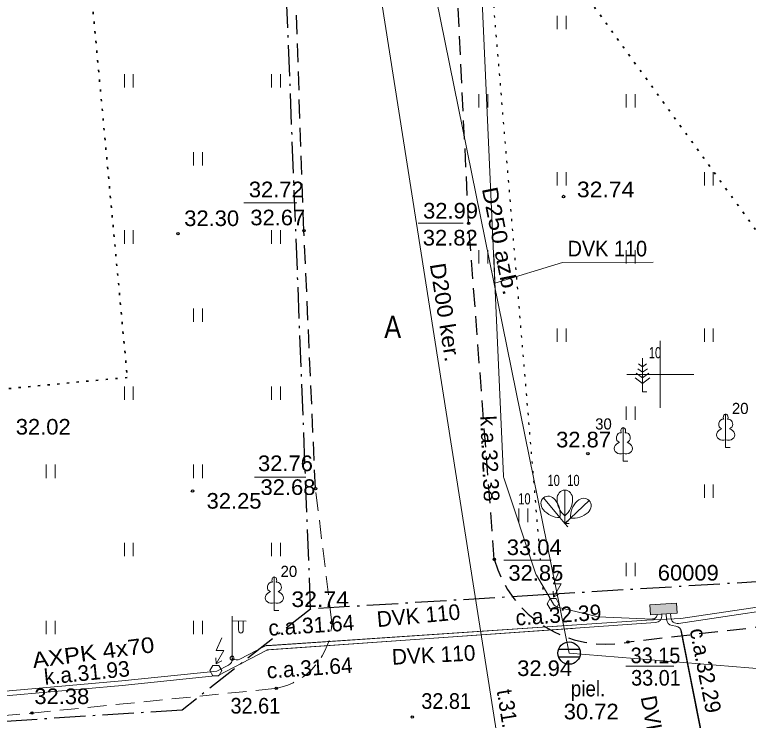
# Model space of a CAD drawing. Extents: x 380758 to 381729, y 283236 to 283533.
# Drawn here: x 381021.07 to 381053.95, y 283334.5 to 283366.12 of the extents above; entities that cross this region are included whole.
import ezdxf
from ezdxf.enums import TextEntityAlignment as Align

# ---------------------------------------------------------------- set-up
doc = ezdxf.new("R2010")
doc.units = 0
doc.header["$LTSCALE"] = 0.28
for name, pattern in [('DOT_DASHED', [7.7, 5, -1.2, 0.3, -1.2]), ('DOTTED', [1.5, 0.3, -1.2]), ('MEDIUM_DASHED', [4.5, 3, -1.5])]:
    doc.linetypes.add(name, pattern=pattern)
for name, color, linetype, lineweight in [('1', 7, 'Continuous', 13), ('11', 7, 'Continuous', 13), ('12', 7, 'Continuous', 13), ('18', 7, 'Continuous', 13), ('23', 7, 'Continuous', 13), ('25', 7, 'DOTTED', 35), ('29', 7, 'DOT_DASHED', 25), ('30', 7, 'Continuous', 13), ('37', 7, 'MEDIUM_DASHED', 13), ('44', 7, 'Continuous', 13), ('45', 7, 'Continuous', 13), ('47', 7, 'Continuous', 13), ('48', 7, 'Continuous', 25), ('58', 7, 'Continuous', 25), ('7', 7, 'Continuous', 13)]:
    doc.layers.add(name, color=color, linetype=linetype, lineweight=lineweight)

msp = doc.modelspace()

# ---------------------------------------------------------------- hatches: boundary and pattern name
at = {"layer": '18'}
msp.add_hatch(color=256, dxfattribs=at).paths.add_polyline_path([(381049.536, 283339.672), (381050.734, 283339.747), (381050.762, 283339.298), (381049.564, 283339.223)])

# ---------------------------------------------------------------- linework, layer by layer
at = {"layer": '1'}
for p, q in [((381049.205, 283350.719), (381049.205, 283349.219)), ((381049.205, 283350.093), (381048.989, 283350.251)), ((381049.205, 283350.343), (381049.029, 283350.471)), ((381049.205, 283350.343), (381049.379, 283350.471)), ((381049.205, 283350.093), (381049.421, 283350.251)), ((381049.205, 283349.843), (381048.927, 283350.047)), ((381049.205, 283349.843), (381049.483, 283350.047)), ((381049.205, 283349.593), (381048.873, 283349.837)), ((381049.205, 283349.593), (381049.539, 283349.837)), ((381049.205, 283349.219), (381049.405, 283349.219)), ((381052.93, 283348.223), (381052.93, 283347.07)), ((381053.02, 283347.991), (381053.019, 283347.992)), ((381048.343, 283347.613), (381048.343, 283346.46)), ((381048.433, 283347.381), (381048.432, 283347.382)), ((381052.93, 283347.07), (381052.93, 283346.723)), ((381052.93, 283346.723), (381053.13, 283346.723)), ((381048.343, 283346.46), (381048.343, 283346.113)), ((381048.343, 283346.113), (381048.543, 283346.113)), ((381045.723, 283344.814), (381045.723, 283343.666)), ((381044.767, 283344.469), (381045.499, 283343.585)), ((381046.812, 283344.345), (381045.979, 283343.556)), ((381045.723, 283343.666), (381045.723, 283343.314)), ((381045.499, 283343.585), (381045.723, 283343.314)), ((381045.979, 283343.556), (381045.723, 283343.314)), ((381045.723, 283343.314), (381045.877, 283343.442)), ((381045.723, 283343.314), (381045.923, 283343.314)), ((381045.723, 283343.314), (381045.861, 283343.169)), ((381032.706, 283340.921), (381032.706, 283339.768)), ((381032.796, 283340.689), (381032.795, 283340.69)), ((381032.706, 283339.768), (381032.706, 283339.421)), ((381032.706, 283339.421), (381032.906, 283339.421))]:
    msp.add_line(p, q, dxfattribs=at)
for centre, major_axis, ratio, start_param, end_param in [((381052.8017, 283347.7782), (-0.0387, -0.2124), 0.861323, 3.1415927, 6.2831853), ((381052.9304, 283348.0731), (0, -0.1499), 0.707107, 3.1453698, 5.2874846), ((381052.9296, 283348.0731), (0, -0.1499), 0.707107, 0.9957007, 3.1378155), ((381053.0583, 283347.7782), (0.0387, -0.2124), 0.861323, 6.2831853, 9.424778), ((381048.3434, 283347.4631), (0, -0.1499), 0.707107, 3.1453698, 5.2874846), ((381048.3426, 283347.4631), (0, -0.1499), 0.707107, 0.9957007, 3.1378155), ((381048.2147, 283347.1682), (-0.0387, -0.2124), 0.861323, 3.1415927, 6.2831853), ((381048.4713, 283347.1682), (0.0387, -0.2124), 0.861323, 6.2831853, 9.424778), ((381052.8404, 283347.3159), (0.3068, 0.0951), 0.814445, 1.5707963, 4.7520146), ((381053.0196, 283347.3159), (-0.3068, 0.0951), 0.814445, 1.5311707, 4.712389), ((381048.2534, 283346.7059), (0.3068, 0.0951), 0.814445, 1.5707963, 4.7520146), ((381048.4326, 283346.7059), (-0.3068, 0.0951), 0.814445, 1.5311707, 4.712389), ((381045.723, 283344.414), (0, 0.4), 0.875, 0, 1.5707963), ((381045.723, 283344.414), (0, -0.4), 0.875, 1.5707963, 3.1415927), ((381045.723, 283344.414), (0, -0.4), 0.875, 1.5707963, 3.1415927), ((381045.0216, 283344.1613), (0.2551, -0.3081), 0.875, 3.1415927, 4.712389), ((381045.0216, 283344.1613), (0.2551, -0.3081), 0.875, 1.5707963, 3.1415927), ((381045.0216, 283344.1613), (0.2551, -0.3081), 0.875, 1.5707963, 3.1415927), ((381044.6405, 283343.8763), (0.6016, -0.7267), 0.875, 0.613474, 1.5459849), ((381046.1983, 283344.4374), (0, -0.9434), 0.875, 4.7372004, 5.6697113), ((381045.2477, 283344.4374), (0, -0.9434), 0.875, 0.613474, 1.5459849), ((381046.8655, 283343.7414), (-0.685, -0.6487), 0.875, 4.7372004, 5.6697113), ((381046.5217, 283344.0704), (0.2904, 0.2751), 0.875, 0, 1.5707963), ((381046.5217, 283344.0704), (-0.2904, -0.2751), 0.875, 1.5707963, 3.1415927), ((381046.5217, 283344.0704), (-0.2904, -0.2751), 0.875, 1.5707963, 3.1415927), ((381045.3727, 283344.4824), (0.6016, -0.7267), 0.875, 4.7372004, 5.6697113), ((381046.2119, 283344.4316), (-0.685, -0.6487), 0.875, 0.613474, 1.5459849), ((381032.5777, 283340.4762), (-0.0387, -0.2124), 0.861323, 3.1415927, 6.2831853), ((381032.7064, 283340.7711), (0, -0.1499), 0.707107, 3.1453698, 5.2874846), ((381032.7056, 283340.7711), (0, -0.1499), 0.707107, 0.9957007, 3.1378155), ((381032.8343, 283340.4762), (0.0387, -0.2124), 0.861323, 6.2831853, 9.424778), ((381032.6164, 283340.0139), (0.3068, 0.0951), 0.814445, 1.5707963, 4.7520146), ((381032.7956, 283340.0139), (-0.3068, 0.0951), 0.814445, 1.5311707, 4.712389)]:
    msp.add_ellipse(centre, major_axis=major_axis, ratio=ratio, start_param=start_param, end_param=end_param, dxfattribs=at)
at = {"layer": '11'}
for p, q in [((381039.336, 283369.955), (381045.914, 283337.51)), ((381045.914, 283337.51), (381064.135, 283336.022))]:
    msp.add_line(p, q, dxfattribs=at)
at = {"layer": '12'}
for p, q in [((381045.218, 283340.018), (381045.459, 283340.157)), ((381030.107, 283337.024), (381030.348, 283337.163))]:
    msp.add_line(p, q, dxfattribs=at)
for points in [[(381045.467, 283341.18), (381045.218, 283340.617), (381045.554, 283340.617), (381045.218, 283340.018), (381045.196, 283340.288)], [(381030.356, 283338.186), (381030.107, 283337.623), (381030.443, 283337.623), (381030.107, 283337.024), (381030.085, 283337.294)]]:
    msp.add_lwpolyline(points, dxfattribs=at)
for points in [[(381045.062, 283339.488), (381045.328, 283339.488), (381045.461, 283339.718), (381045.328, 283339.949), (381045.062, 283339.949), (381044.929, 283339.718)], [(381029.951, 283336.494), (381030.217, 283336.494), (381030.35, 283336.724), (381030.217, 283336.955), (381029.951, 283336.955), (381029.818, 283336.724)]]:
    msp.add_lwpolyline(points, close=True, dxfattribs=at)
at = {"layer": '18'}
msp.add_lwpolyline([(381049.536, 283339.672), (381050.734, 283339.747), (381050.762, 283339.298), (381049.564, 283339.223)], close=True, dxfattribs=at)
at = {"layer": '23'}
for p, q in [((381045.377, 283365.461), (381045.377, 283366.061)), ((381045.777, 283365.461), (381045.777, 283366.061)), ((381025.985, 283362.855), (381025.985, 283363.455)), ((381026.385, 283362.855), (381026.385, 283363.455)), ((381032.585, 283362.855), (381032.585, 283363.455)), ((381032.985, 283362.855), (381032.985, 283363.455)), ((381041.877, 283361.961), (381041.877, 283362.561)), ((381042.277, 283361.961), (381042.277, 283362.561)), ((381048.477, 283361.961), (381048.477, 283362.561)), ((381048.877, 283361.961), (381048.877, 283362.561)), ((381029.085, 283359.355), (381029.085, 283359.955)), ((381029.485, 283359.355), (381029.485, 283359.955)), ((381045.377, 283358.461), (381045.377, 283359.061)), ((381045.777, 283358.461), (381045.777, 283359.061)), ((381051.977, 283358.461), (381051.977, 283359.061)), ((381052.377, 283358.461), (381052.377, 283359.061)), ((381025.985, 283355.855), (381025.985, 283356.455)), ((381026.385, 283355.855), (381026.385, 283356.455)), ((381032.585, 283355.855), (381032.585, 283356.455)), ((381032.985, 283355.855), (381032.985, 283356.455)), ((381041.877, 283354.961), (381041.877, 283355.561)), ((381042.277, 283354.961), (381042.277, 283355.561)), ((381048.477, 283354.961), (381048.477, 283355.561)), ((381048.877, 283354.961), (381048.877, 283355.561)), ((381029.085, 283352.355), (381029.085, 283352.955)), ((381029.485, 283352.355), (381029.485, 283352.955)), ((381045.377, 283351.461), (381045.377, 283352.061)), ((381045.777, 283351.461), (381045.777, 283352.061)), ((381051.977, 283351.461), (381051.977, 283352.061)), ((381052.377, 283351.461), (381052.377, 283352.061)), ((381025.985, 283348.855), (381025.985, 283349.455)), ((381026.385, 283348.855), (381026.385, 283349.455)), ((381032.585, 283348.855), (381032.585, 283349.455)), ((381032.985, 283348.855), (381032.985, 283349.455)), ((381048.477, 283347.961), (381048.477, 283348.561)), ((381048.877, 283347.961), (381048.877, 283348.561)), ((381022.485, 283345.355), (381022.485, 283345.955)), ((381022.885, 283345.355), (381022.885, 283345.955)), ((381029.085, 283345.355), (381029.085, 283345.955)), ((381029.485, 283345.355), (381029.485, 283345.955)), ((381051.977, 283344.461), (381051.977, 283345.061)), ((381052.377, 283344.461), (381052.377, 283345.061)), ((381043.668, 283343.382), (381043.668, 283343.982)), ((381044.068, 283343.382), (381044.068, 283343.982)), ((381025.985, 283341.855), (381025.985, 283342.455)), ((381026.385, 283341.855), (381026.385, 283342.455)), ((381032.585, 283341.855), (381032.585, 283342.455)), ((381032.985, 283341.855), (381032.985, 283342.455)), ((381048.477, 283340.961), (381048.477, 283341.561)), ((381048.877, 283340.961), (381048.877, 283341.561)), ((381022.485, 283338.355), (381022.485, 283338.955)), ((381022.885, 283338.355), (381022.885, 283338.955)), ((381029.085, 283338.355), (381029.085, 283338.955)), ((381029.485, 283338.355), (381029.485, 283338.955))]:
    msp.add_line(p, q, dxfattribs=at)
at = {"layer": '25'}
for points in [[(380981.117, 283435.398), (380999.295, 283436.212), (381011.639, 283431.868), (381014.864, 283424.709), (381013.372, 283413.305), (381022.19, 283391.856), (381026.117, 283349.86), (380986.913, 283346.195)], [(381378.132, 283376.241), (381330.368, 283370.09), (381282.589, 283365.052), (381241.341, 283362.776), (381227.597, 283363.335), (381201.225, 283361.612), (381131.764, 283357.382), (381089.163, 283355.29), (381056.824, 283352.96), (381046.619, 283367.047), (381043.733, 283420.739)]]:
    msp.add_lwpolyline(points, dxfattribs=at)
at = {"layer": '29'}
msp.add_line((381234.784, 283351.686), (381044.752, 283340.119), dxfattribs=at)
at = {"layer": '29', "linetype": 'DOTTED'}
msp.add_lwpolyline([(381051.477, 283433.334), (381045.543, 283431.176), (381040.109, 283428.07), (381040.497, 283408.271), (381042.05, 283372.167), (381044.752, 283340.119)], dxfattribs=at)
at = {"layer": '29'}
for points in [[(381044.752, 283340.119), (381034.334, 283339.485), (381031.228, 283418.59)], [(381034.334, 283339.485), (381028.575, 283334.958), (380966.69, 283330.961)]]:
    msp.add_lwpolyline(points, dxfattribs=at)
at = {"layer": '30'}
for points in [[(381050, 283351.5), (381050, 283350), (381050, 283348.5)], [(381048.5, 283350), (381050, 283350), (381051.5, 283350)]]:
    msp.add_lwpolyline(points, dxfattribs=at)
at = {"layer": '37'}
msp.add_line((381035.281, 283338.874), (381034.551, 283344.881), dxfattribs=at)
at = {"layer": '37', "lineweight": 25}
msp.add_line((381057.591, 283339.033), (381048.558, 283338.001), dxfattribs=at)
for points in [[(381034.551, 283344.881), (381034.032, 283356.434), (381033.527, 283370.859), (381032.933, 283385.788), (381032.275, 283400.191), (381031.647, 283414.208), (381031.126, 283424.091)], [(381042.564, 283341.713), (381041.412, 283356.761), (381040.728, 283370.945), (381039.991, 283386.538), (381039.347, 283400.52), (381038.74, 283413.344), (381038.376, 283422.148)]]:
    msp.add_lwpolyline(points, dxfattribs=at)
at = {"layer": '37'}
msp.add_lwpolyline([(380980.094, 283332.814), (380981.458, 283331.298), (381004.146, 283333.228), (381021.844, 283334.82), (381032.793, 283335.93)], dxfattribs=at)
at = {"layer": '37', "lineweight": 25}
msp.add_arc((381047.577, 283343.1123), 5.2046, 195.59635, 280.86495, dxfattribs=at)
at = {"layer": '37'}
msp.add_arc((381032.2077, 283338.948), 3.0742, 280.97602, 358.6211, dxfattribs=at)
at = {"layer": '44'}
for p, q in [((381030.815, 283337.282), (381030.815, 283339.165)), ((381030.815, 283338.949), (381031.45, 283338.944)), ((381031.105, 283338.947), (381031.105, 283338.553)), ((381031.315, 283338.945), (381031.315, 283338.553))]:
    msp.add_line(p, q, dxfattribs=at)
msp.add_circle((381030.815, 283337.282), 0.09, dxfattribs=at)
msp.add_ellipse((381031.21, 283338.5525), major_axis=(0, -0.1509), ratio=0.695971, start_param=4.712389, end_param=7.8539816, dxfattribs=at)
at = {"layer": '45'}
for p, q in [((381032.35, 283337.838), (381046.054, 283338.764)), ((381031.162, 283337.234), (381032.283, 283337.82))]:
    msp.add_line(p, q, dxfattribs=at)
for points in [[(381032.402, 283337.854), (381049.394, 283338.981), (381050.924, 283339.056), (381057.172, 283339.986), (381081.97, 283342.714), (381090.848, 283343.32), (381093.46, 283343.399), (381097.843, 283343.028)], [(381030.817, 283337.259), (381030.815, 283337.282), (381030.833, 283337.267)], [(381002.887, 283334.688), (381015.255, 283335.325), (381025.873, 283336.264), (381030.136, 283336.698), (381030.657, 283336.97)]]:
    msp.add_lwpolyline(points, dxfattribs=at)
for centre, start, end in [((381032.4217, 283337.5546), 93.79434, 117.61508), ((381030.5177, 283337.2357), 297.61508, 4.43064), ((381031.0226, 283337.4998), 230.79952, 297.61508)]:
    msp.add_arc(centre, 0.3, start, end, dxfattribs=at)
at = {"layer": '47'}
msp.add_lwpolyline([(381033.228, 283412.151), (381035.498, 283379.573), (381043.031, 283331.59)], dxfattribs=at)
at = {"layer": '48'}
for p, q in [((381045.446, 283337.685), (381046.382, 283337.685)), ((381045.446, 283337.335), (381046.382, 283337.335))]:
    msp.add_line(p, q, dxfattribs=at)
msp.add_circle((381045.914, 283337.51), 0.5, dxfattribs=at)
at = {"layer": '58', "lineweight": 13}
for p, q in [((381031.343, 283357.69), (381033.712, 283357.69)), ((381039.144, 283356.773), (381041.165, 283356.773)), ((381031.817, 283345.396), (381034.123, 283345.396)), ((381042.997, 283341.667), (381045.113, 283341.667)), ((381048.461, 283336.927), (381050.607, 283336.927))]:
    msp.add_line(p, q, dxfattribs=at)
at = {"layer": '58'}
for centre in [(381045.664, 283357.9681), (381041.412, 283356.7611), (381034.032, 283356.4341), (381028.384, 283356.2981), (381046.755, 283346.4431), (381029.04, 283344.7731), (381034.551, 283344.8811), (381042.564, 283341.7131), (381035.281, 283338.8741), (381048.558, 283338.0011), (381032.793, 283335.9301), (381021.844, 283334.8201), (381038.889, 283334.6451)]:
    msp.add_circle(centre, 0.0534, dxfattribs=at)
at = {"layer": '7'}
for p, q in [((381042.615, 283353.391), (381042.544, 283355.39)), ((381042.991, 283345.356), (381044.424, 283341.053)), ((381044.45, 283340.995), (381045.21, 283339.709)), ((381045.399, 283339.57), (381047.164, 283339.146)), ((381047.222, 283339.138), (381049.655, 283339.037)), ((381049.863, 283339.25), (381049.864, 283339.242)), ((381050.067, 283339.193), (381050.063, 283339.254)), ((381050.278, 283339.019), (381050.263, 283339.267)), ((381050.462, 283339.279), (381050.472, 283339.116)), ((381032.457, 283337.657), (381049.789, 283338.876)), ((381050.703, 283338.716), (381050.533, 283338.741)), ((381032.368, 283337.657), (381046.068, 283338.613)), ((381052.99, 283328.027), (381050.901, 283338.596)), ((381053.005, 283328.105), (381050.953, 283338.477))]:
    msp.add_line(p, q, dxfattribs=at)
for points in [[(381039.501, 283423.299), (381040.054, 283411.364), (381040.846, 283392.306), (381041.931, 283368.727), (381042.976, 283345.438)], [(381042.588, 283354.088), (381045.618, 283355.009), (381049.68, 283355.027)], [(381050.816, 283338.838), (381057.197, 283339.787), (381081.988, 283342.515), (381090.847, 283343.119), (381098.274, 283342.489), (381113.806, 283343.268)], [(381015.753, 283335.168), (381025.892, 283336.065), (381030.195, 283336.503), (381032.338, 283337.624)]]:
    msp.add_lwpolyline(points, dxfattribs=at)
for centre, radius, start, end in [((381043.2758, 283345.4512), 0.3, 182.56948, 198.41529), ((381044.7085, 283341.1481), 0.3, 198.41529, 210.58329), ((381045.4686, 283339.862), 0.3, 210.58329, 256.48739), ((381047.2343, 283339.4377), 0.3, 256.48739, 267.63194), ((381049.6634, 283339.2372), 0.2, 267.63194, 3.55283), ((381049.7675, 283339.1748), 0.3, 274.02023, 3.55283), ((381050.7719, 283339.1345), 0.3, 183.55283, 278.46463), ((381050.5775, 283339.0381), 0.3, 183.55283, 261.42264), ((381050.6587, 283338.419), 0.3, 11.18869, 81.42264), ((381032.4775, 283337.3581), 0.3, 94.02023, 117.61508)]:
    msp.add_arc(centre, radius, start, end, dxfattribs=at)

# ---------------------------------------------------------------- texts
at = {"layer": '1', "width": 0.75}
for p in [(381049.485, 283350.719), (381044.944, 283344.998), (381045.828, 283344.998), (381043.632, 283344.171)]:
    msp.add_text('10', height=0.5, dxfattribs=at).set_placement(p)
at = {"layer": '1'}
for s, p in [('20', (381053.21, 283348.223)), ('30', (381047.083, 283347.527)), ('20', (381032.986, 283340.921))]:
    msp.add_text(s, height=0.5, dxfattribs=at).set_placement(p)
at = {"layer": '11', "width": 1.15}
msp.add_text('D250 azb.', height=0.7, rotation=281.461, dxfattribs=at).set_placement((381042.4887, 283355.912), align=Align.CENTER)
at = {"layer": '11', "width": 1.05}
msp.add_text('30.72', height=0.7, dxfattribs=at).set_placement((381046.9035, 283334.542), align=Align.CENTER)
at = {"layer": '37', "width": 0.85}
msp.add_text('A', height=1, dxfattribs=at).set_placement((381038.0105, 283351.624), align=Align.CENTER)
at = {"layer": '45'}
for s, rotation, p in [('DVK 110', 5.317, (381037.332, 283338.671)), ('c.a.32.39', 3.794, (381043.537, 283338.744)), ('c.a.31.64', 3.794, (381032.464, 283338.281))]:
    msp.add_text(s, height=0.7, rotation=rotation, dxfattribs=at).set_placement(p)
at = {"layer": '47'}
for s, width, p in [('D200 ker.', 1.1, (381040.017, 283352.7253)), ('t.31.15', 0.95, (381042.8805, 283334.4818))]:
    msp.add_text(s, height=0.7, rotation=278.922, dxfattribs=dict(at, width=width)).set_placement(p, align=Align.CENTER)
at = {"layer": '48', "width": 1.05}
msp.add_text('32.94', height=0.7, dxfattribs=at).set_placement((381043.589, 283336.483))
at = {"layer": '48', "width": 0.9}
msp.add_text('piel.', height=0.7, dxfattribs=at).set_placement((381046.7645, 283335.568), align=Align.CENTER)
at = {"layer": '58'}
for s, width, p in [('32.72', 1.05, (381031.564, 283357.935)), ('32.74', 1.1, (381046.264, 283357.936)), ('32.99', 1.05, (381039.372, 283356.981)), ('32.30', 1.05, (381028.668, 283356.645)), ('32.67', 1.05, (381031.631, 283356.678)), ('32.82', 1.05, (381039.359, 283355.773)), ('32.02', 1.05, (381021.12, 283347.3)), ('32.87', 1.05, (381045.333, 283346.727)), ('32.76', 1.05, (381031.974, 283345.664)), ('32.68', 1.05, (381032.087, 283344.596)), ('32.25', 1.05, (381029.671, 283343.982)), ('33.04', 1.05, (381043.122, 283341.902)), ('32.85', 1.05, (381043.195, 283340.753)), ('32.74', 1.1, (381033.472, 283339.574)), ('33.15', 0.95, (381048.673, 283337.057)), ('33.01', 0.95, (381048.693, 283336.051)), ('32.38', 1.05, (381021.954, 283335.224)), ('32.61', 0.95, (381030.742, 283334.801)), ('32.81', 0.95, (381039.293, 283335.012))]:
    msp.add_text(s, height=0.7, dxfattribs=dict(at, width=width)).set_placement(p)
at = {"layer": '7'}
for s, width, p in [('DVK 110', 0.95, (381045.848, 283355.285)), ('60009', 1.05, (381049.889, 283340.76))]:
    msp.add_text(s, height=0.7, dxfattribs=dict(at, width=width)).set_placement(p)
for s, rotation, p in [('k.a.32.38', 272.569, (381041.928, 283348.132)), ('c.a.32.39', 3.794, (381043.537, 283338.744)), ('c.a.32.29', 281.189, (381051.311, 283338.552)), ('DVK 110', 3.014, (381037.991, 283336.985)), ('k.a.31.93', 5.806, (381022.425, 283336.088)), ('c.a.31.64', 3.794, (381032.388, 283336.372)), ('DVK 110', 280.355, (381049.12, 283335.535))]:
    msp.add_text(s, height=0.7, rotation=rotation, dxfattribs=at).set_placement(p)
at = {"layer": '7', "width": 1.15}
msp.add_text('AXPK 4x70', height=0.7, rotation=7.519, dxfattribs=at).set_placement((381021.909, 283336.835))

doc.saveas('drawing.dxf')
